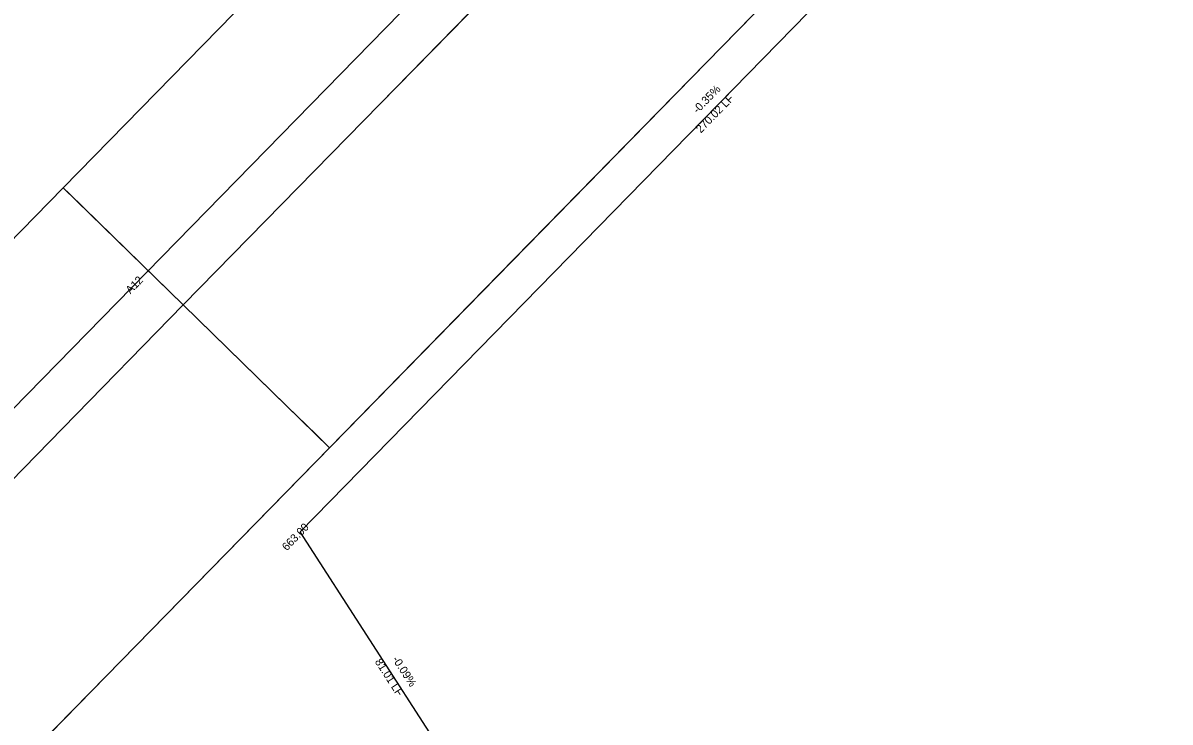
# Model space of a CAD drawing. Extents: x 2252703 to 2264864, y 13787568 to 13790989.
# Drawn here: x 2253219.9 to 2253477.9, y 13788987.8 to 13789145.3 of the extents above; entities that cross this region are included whole.
import ezdxf

# ---------------------------------------------------------------- set-up
doc = ezdxf.new("R2010")
doc.units = 0
for name, color, linetype in [('D_BOXES_1', 7, 'Continuous'), ('D_DRAIN_NOTES_1', 7, 'Continuous'), ('D_DRN_AREA_X', 7, 'Continuous'), ('D_DRN_CHANNEL_FLOW', 7, 'Continuous'), ('D_DRN_SHALLOW_CONC_FLOW', 7, 'Continuous')]:
    doc.layers.add(name, color=color, linetype=linetype)

msp = doc.modelspace()

# ---------------------------------------------------------------- linework, layer by layer
at = {"layer": 'D_BOXES_1'}
msp.add_line((2253067.97, 13788905.31), (2253422.35, 13789267.76), dxfattribs=at)
at = {"layer": 'D_DRN_AREA_X'}
for p, q in [((2253330.48, 13789092.21), (2253461.84, 13789226.62)), ((2253300.21, 13789127.05), (2253390.8, 13789219.74)), ((2253390.8, 13789219.74), (2253300.21, 13789127.05)), ((2253273.21, 13789153.43), (2253228.95, 13789108.14)), ((2253255.94, 13789081.75), (2253300.21, 13789127.05)), ((2253300.21, 13789127.05), (2253255.94, 13789081.75)), ((2253228.95, 13789108.14), (2253216.38, 13789095.28)), ((2253228.95, 13789108.14), (2253255.94, 13789081.75)), ((2253230.36, 13789106.76), (2253228.95, 13789108.14)), ((2253255.94, 13789081.75), (2253230.36, 13789106.76)), ((2253323.79, 13789085.36), (2253330.48, 13789092.21)), ((2253288.84, 13789049.6), (2253323.79, 13789085.36)), ((2253228.86, 13789054.03), (2253255.94, 13789081.75)), ((2253255.94, 13789081.75), (2253228.86, 13789054.03)), ((2253255.94, 13789081.75), (2253255.94, 13789081.75)), ((2253255.94, 13789081.75), (2253275.8, 13789062.35)), ((2253279.29, 13789058.93), (2253255.94, 13789081.75)), ((2253275.8, 13789062.35), (2253288.84, 13789049.6)), ((2253285.89, 13789052.48), (2253279.29, 13789058.93)), ((2253196.36, 13789020.78), (2253228.86, 13789054.03)), ((2253228.86, 13789054.03), (2253196.36, 13789020.78)), ((2253288.84, 13789049.6), (2253285.89, 13789052.48)), ((2253238.61, 13788998.19), (2253288.84, 13789049.6)), ((2253219.88, 13788979.03), (2253238.61, 13788998.19))]:
    msp.add_line(p, q, dxfattribs=at)
msp.add_lwpolyline([(2253498.79, 13789264.43), (2253238.61, 13788998.19), (2253219.88, 13788979.03)], dxfattribs=at)
at = {"layer": 'D_DRN_CHANNEL_FLOW'}
msp.add_line((2253282.21, 13789030.65), (2253470.94, 13789223.77), dxfattribs=at)
msp.add_line((2253282.21, 13789030.65), (2253470.94, 13789223.77), dxfattribs=at)
at = {"layer": 'D_DRN_SHALLOW_CONC_FLOW'}
msp.add_line((2253326.2, 13788962.63), (2253282.21, 13789030.65), dxfattribs=at)
msp.add_line((2253326.2, 13788962.63), (2253282.21, 13789030.65), dxfattribs=at)

# ---------------------------------------------------------------- texts
at = {"layer": 'D_DRAIN_NOTES_1'}
for s, rotation, p in [('A12', 45.646, (2253244.06, 13789084.12)), ('663.00', 46.1117, (2253279.25, 13789026.28))]:
    msp.add_text(s, height=1.8, rotation=rotation, dxfattribs=at).set_placement(p)
at = {"layer": 'D_DRN_CHANNEL_FLOW'}
for s, p in [('-0.35%', (2253371.64, 13789124.74)), ('270.02 LF', (2253372.38, 13789120.34))]:
    msp.add_text(s, height=1.8, rotation=45.6588, dxfattribs=at).set_placement(p)
at = {"layer": 'D_DRN_SHALLOW_CONC_FLOW'}
for s, p in [('81.01 LF', (2253298.96, 13789001.43)), ('-0.09%', (2253302.88, 13789002))]:
    msp.add_text(s, height=1.8, rotation=302.8853, dxfattribs=at).set_placement(p)

doc.saveas('drawing.dxf')
